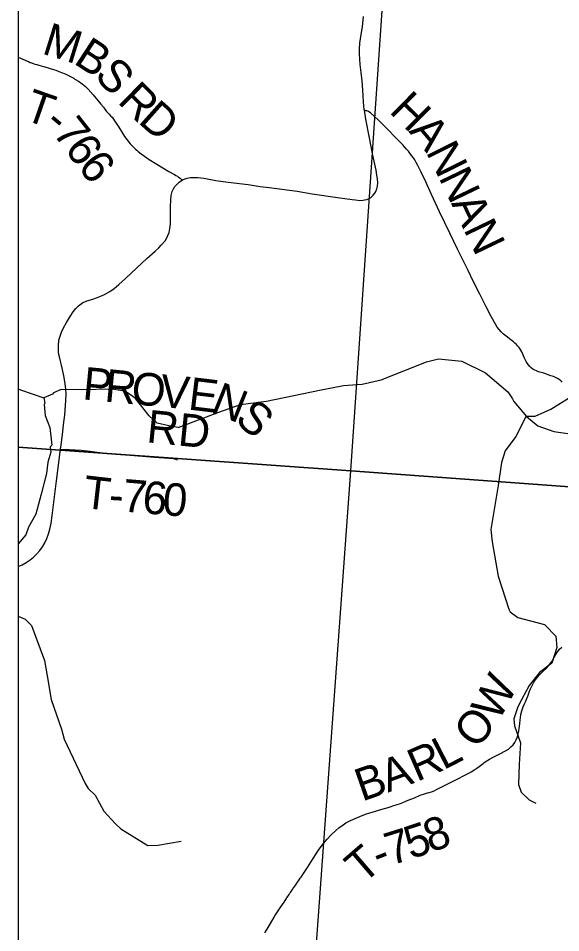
# Model space of a CAD drawing. Extents: x 396.2 to 468.4, y 232.6 to 279.1.
# Drawn here: x 413.851 to 414.796, y 273.02 to 274.611 of the extents above; entities that cross this region are included whole.
import ezdxf

# ---------------------------------------------------------------- set-up
doc = ezdxf.new("R2010")
doc.units = 0
for name, color, linetype in [('Default', 7, 'Continuous'), ('GM_X_County_Road', 7, 'Continuous'), ('GM_X_County_Road_Text', 7, 'Continuous'), ('GM_X_Minor_River', 7, 'Continuous'), ('GM_X_Section', 7, 'Continuous'), ('GM_X_State_Route', 7, 'Continuous'), ('GM_X_Township_Road', 7, 'Continuous'), ('GM_X_Township_Road_Text', 7, 'Continuous'), ('SH_Cut_Line', 7, 'Continuous'), ('TX_P_1', 7, 'Continuous')]:
    doc.layers.add(name, color=color, linetype=linetype)

msp = doc.modelspace()

# ---------------------------------------------------------------- linework, layer by layer
at = {"layer": 'Default'}
msp.add_lwpolyline([(415.3087, 271.617), (415.3585, 272.2209), (415.4595, 273.6806), (415.4838, 274.0061), (415.5736, 275.3305), (415.6062, 275.8993), (415.6444, 276.6015), (415.6445, 276.6023), (415.6478, 276.651), (415.1704, 276.681), (414.1803, 276.7441), (413.8513, 276.7667), (413.8513, 270.6726)], dxfattribs=at)
for points in [[(413.8513, 274.9056), (413.8513, 273.8647), (414.4301, 273.8235), (414.5003, 274.8549)], [(413.8513, 273.8647), (413.8513, 272.7988), (414.3535, 272.7693), (414.4301, 273.8235)]]:
    msp.add_lwpolyline(points, close=True, dxfattribs=at)
at = {"layer": 'GM_X_County_Road'}
for points in [[(414.4455, 274.5534), (414.4455, 274.5577), (414.4462, 274.5676), (414.4483, 274.5828), (414.4505, 274.5964), (414.4526, 274.6143)], [(414.454, 274.4509), (414.4538, 274.4516), (414.4523, 274.4658), (414.4511, 274.4862), (414.4499, 274.5024), (414.4484, 274.5166), (414.4466, 274.5307), (414.4459, 274.5398), (414.4454, 274.549), (414.4455, 274.5534)], [(414.7985, 273.9779), (414.7958, 273.9802), (414.7929, 273.9823), (414.79, 273.984), (414.7867, 273.9858), (414.783, 273.9874), (414.7788, 273.989), (414.7663, 273.9932), (414.7574, 273.9959), (414.7538, 273.9973), (414.7507, 273.9987), (414.7474, 274.0007), (414.7444, 274.0028), (414.7418, 274.0053), (414.7395, 274.0081), (414.7376, 274.0109), (414.7358, 274.0139), (414.7324, 274.021), (414.7299, 274.0266), (414.7282, 274.0305), (414.7264, 274.0336), (414.7248, 274.0361), (414.7227, 274.0388), (414.7206, 274.0411), (414.7188, 274.0431), (414.7161, 274.0456), (414.7135, 274.0478), (414.7089, 274.0514), (414.7009, 274.0576), (414.6961, 274.0615), (414.692, 274.0655), (414.6885, 274.0696), (414.6854, 274.0737), (414.6823, 274.0785), (414.6747, 274.092), (414.6653, 274.1098), (414.6547, 274.1308), (414.6435, 274.1537), (414.6347, 274.1722), (414.6243, 274.1931), (414.6163, 274.2094), (414.6033, 274.2357), (414.5941, 274.2549), (414.585, 274.274), (414.5708, 274.3042), (414.5607, 274.3262), (414.5529, 274.3431), (414.5473, 274.3548), (414.5444, 274.3602), (414.5419, 274.3644), (414.5392, 274.3683), (414.5362, 274.3724), (414.5333, 274.3762), (414.5305, 274.3797), (414.5275, 274.3832), (414.524, 274.3871), (414.5207, 274.3908), (414.513, 274.3989), (414.5054, 274.4066), (414.4978, 274.4144), (414.4878, 274.4245), (414.479, 274.4332), (414.4703, 274.4412), (414.4644, 274.4466), (414.4618, 274.4484), (414.46, 274.4493), (414.4585, 274.4498), (414.4566, 274.4502), (414.454, 274.4509)]]:
    msp.add_lwpolyline(points, dxfattribs=at)
at = {"layer": 'GM_X_Minor_River'}
for points in [[(414.7359, 273.9184), (414.7512, 273.9187), (414.7784, 273.9311), (414.8262, 273.9604), (414.8642, 273.9922), (414.8874, 274.0363), (414.8992, 274.0507), (414.9202, 274.0713), (414.9507, 274.0904), (414.9736, 274.1091), (414.9873, 274.125), (415.0028, 274.14), (415.058, 274.1504), (415.0715, 274.1614), (415.1091, 274.1796), (415.1306, 274.2005), (415.1424, 274.2168), (415.1624, 274.2303), (415.1649, 274.2347), (415.1831, 274.3139), (415.1858, 274.3286)], [(414.1295, 273.8988), (414.2007, 273.9254), (414.2385, 273.9388), (414.2838, 273.9446), (414.3787, 273.9643), (414.4176, 273.9719), (414.4502, 273.9743), (414.483, 273.982), (414.562, 274.0129), (414.5828, 274.0183), (414.6236, 274.0146), (414.6649, 273.9942), (414.7038, 273.9612), (414.7118, 273.9487), (414.7144, 273.9441), (414.7362, 273.9181), (414.7557, 273.9016), (414.7837, 273.8922), (414.8124, 273.8881)], [(413.8513, 273.9661), (413.8551, 273.9647), (413.8959, 273.9504)], [(414.0371, 273.962), (414.0135, 273.9654), (413.9608, 273.9645), (413.926, 273.9652), (413.9128, 273.9593), (413.9109, 273.9571), (413.8959, 273.9504)], [(414.1295, 273.8988), (414.1136, 273.9017), (414.0929, 273.9067), (414.0794, 273.919), (414.0556, 273.9496), (414.0487, 273.9548), (414.0371, 273.962)], [(413.8959, 273.9504), (413.8973, 273.941), (413.8965, 273.9387), (413.8984, 273.9197), (413.9062, 273.8989), (413.9099, 273.8684), (413.9071, 273.8651), (413.9079, 273.856), (413.9027, 273.8387), (413.9007, 273.8191), (413.8913, 273.7827), (413.8816, 273.7482), (413.8693, 273.7256), (413.8642, 273.7121), (413.8513, 273.6962)], [(414.7359, 273.9184), (414.7175, 273.8834), (414.6989, 273.8581), (414.6927, 273.8382), (414.6869, 273.7981), (414.6744, 273.7215), (414.6767, 273.6997), (414.6867, 273.6402), (414.7053, 273.5826), (414.7075, 273.578), (414.7211, 273.5685), (414.7673, 273.556), (414.7871, 273.536), (414.7891, 273.5162), (414.7803, 273.4887), (414.7591, 273.4723), (414.741, 273.4501), (414.723, 273.4165), (414.7205, 273.4109), (414.7143, 273.3921), (414.7151, 273.3799), (414.7255, 273.35), (414.7236, 273.3128), (414.7222, 273.2779), (414.7267, 273.2645), (414.741, 273.2511), (414.7525, 273.2451)], [(413.8513, 273.5706), (413.8632, 273.5652), (413.8746, 273.5545), (413.8967, 273.4936), (413.9014, 273.467), (413.9088, 273.4258), (413.9266, 273.3739), (413.9311, 273.3564), (413.968, 273.2793), (413.9728, 273.2706), (413.9849, 273.2591), (414.0005, 273.231), (414.0207, 273.2094), (414.0296, 273.2008), (414.0767, 273.1717), (414.0942, 273.172), (414.1351, 273.1791)]]:
    msp.add_lwpolyline(points, dxfattribs=at)
at = {"layer": 'GM_X_Section'}
for points in [[(414.5003, 274.8549), (415.5344, 274.7946), (415.5204, 274.5839), (415.4623, 273.748), (414.4301, 273.8235)], [(414.4301, 273.8235), (415.4623, 273.748), (415.4502, 273.5695), (415.3883, 272.7052), (414.3535, 272.7693)]]:
    msp.add_lwpolyline(points, close=True, dxfattribs=at)
at = {"layer": 'GM_X_State_Route'}
for points in [[(414.4455, 274.5534), (414.4455, 274.5577), (414.4462, 274.5676), (414.4483, 274.5828), (414.4505, 274.5964), (414.4526, 274.6143)], [(414.454, 274.4509), (414.4538, 274.4516), (414.4523, 274.4658), (414.4511, 274.4862), (414.4499, 274.5024), (414.4484, 274.5166), (414.4466, 274.5307), (414.4459, 274.5398), (414.4454, 274.549), (414.4455, 274.5534)], [(413.9281, 274), (413.923, 274.0218), (413.9222, 274.026), (413.9216, 274.0303), (413.9211, 274.0372), (413.9213, 274.0441), (413.9218, 274.0481), (413.9222, 274.0508), (413.9242, 274.0581), (413.9267, 274.065), (413.9301, 274.0722), (413.9351, 274.0814), (413.9417, 274.0919), (413.947, 274.1003), (413.9514, 274.1061), (413.956, 274.1108), (413.9609, 274.1142), (413.964, 274.1162), (413.9673, 274.1178), (413.9708, 274.1191), (413.9772, 274.1211), (413.9811, 274.1225), (413.9875, 274.1246), (413.9936, 274.1268), (414.0013, 274.1303), (414.0105, 274.1353), (414.0182, 274.1406), (414.0266, 274.1475), (414.0378, 274.1579), (414.0574, 274.1764), (414.0753, 274.193), (414.0897, 274.2059), (414.0959, 274.2115), (414.1003, 274.2159), (414.1068, 274.2238), (414.1101, 274.2288), (414.1119, 274.2328), (414.1139, 274.2383), (414.1148, 274.2419), (414.1153, 274.2453), (414.1161, 274.2536), (414.1166, 274.2824), (414.117, 274.2953), (414.1176, 274.3027), (414.1194, 274.3097), (414.1213, 274.3141), (414.124, 274.3184), (414.1271, 274.3218), (414.1316, 274.3259), (414.134, 274.3277), (414.1367, 274.3292), (414.1386, 274.3302), (414.1404, 274.3311), (414.1456, 274.3329), (414.1504, 274.3338), (414.1556, 274.3342), (414.1638, 274.3338), (414.1742, 274.3325), (414.1951, 274.329), (414.2168, 274.3259), (414.2518, 274.3215), (414.2727, 274.3185), (414.2881, 274.3165), (414.3367, 274.3099), (414.363, 274.3058), (414.4074, 274.2992), (414.4324, 274.2955), (414.4386, 274.2948), (414.4458, 274.2942), (414.4518, 274.2945), (414.4542, 274.2948), (414.4583, 274.2959), (414.462, 274.2975), (414.466, 274.2999), (414.4689, 274.3026), (414.4721, 274.3067), (414.4737, 274.3096), (414.4755, 274.3144), (414.4767, 274.319), (414.4772, 274.3244), (414.4769, 274.3315), (414.4759, 274.3382), (414.4744, 274.3468), (414.4688, 274.373), (414.462, 274.4058), (414.4563, 274.4357), (414.454, 274.4509)], [(413.9337, 273.9705), (413.9331, 273.9757), (413.9307, 273.9886), (413.9281, 274)], [(413.9321, 273.9205), (413.9331, 273.9291), (413.9344, 273.9458), (413.9346, 273.9571), (413.9342, 273.9664), (413.9337, 273.9705)], [(413.8513, 273.6571), (413.858, 273.6598), (413.8651, 273.6639), (413.8723, 273.6685), (413.878, 273.6733), (413.8839, 273.679), (413.889, 273.685), (413.8933, 273.6914), (413.8974, 273.6984), (413.9009, 273.7056), (413.9041, 273.714), (413.9065, 273.722), (413.9085, 273.7323), (413.9105, 273.7458), (413.9179, 273.8063), (413.9249, 273.8612), (413.9258, 273.8687), (413.9281, 273.8869), (413.9307, 273.908), (413.9321, 273.9205)]]:
    msp.add_lwpolyline(points, dxfattribs=at)
at = {"layer": 'GM_X_Township_Road'}
for points in [[(413.8513, 274.5432), (413.8554, 274.5415), (413.8592, 274.5399), (413.8635, 274.5379), (413.8676, 274.5361), (413.8692, 274.5355), (413.8722, 274.5343), (413.8742, 274.5335), (413.8776, 274.5323), (413.8786, 274.532), (413.8805, 274.5313), (413.8839, 274.5303), (413.8871, 274.5294), (413.8909, 274.5283), (413.8953, 274.5272), (413.9017, 274.5254), (413.9069, 274.5238), (413.9128, 274.5219), (413.9169, 274.5205), (413.9222, 274.5186), (413.9285, 274.5161), (413.9341, 274.5137), (413.9401, 274.5108), (413.948, 274.5065), (413.95, 274.5053), (413.9521, 274.504), (413.9563, 274.5013), (413.9627, 274.4969), (413.9681, 274.4924), (413.9728, 274.4877), (413.9819, 274.4779), (413.9897, 274.4682), (413.9953, 274.4618), (413.9996, 274.4564), (414.0023, 274.4528), (414.0052, 274.449), (414.0095, 274.4444), (414.0121, 274.4415), (414.0146, 274.4388), (414.0173, 274.4353), (414.019, 274.4327), (414.0218, 274.4285), (414.0262, 274.4216), (414.0325, 274.4111), (414.0363, 274.4051), (414.0403, 274.3998), (414.0463, 274.3928), (414.0522, 274.3865), (414.0553, 274.3835), (414.0576, 274.3814), (414.0599, 274.3793), (414.0652, 274.3751), (414.0711, 274.3708), (414.0791, 274.3652), (414.0926, 274.3569), (414.1135, 274.3445), (414.1232, 274.339), (414.1258, 274.3375), (414.1284, 274.336), (414.1304, 274.3347), (414.1331, 274.3328), (414.1367, 274.3292)], [(413.9249, 273.8612), (413.94, 273.8607), (413.9611, 273.8595), (413.9762, 273.8578), (414.0057, 273.8539), (414.0136, 273.853), (414.0209, 273.8523), (414.0463, 273.8506), (414.0887, 273.8473), (414.1135, 273.8457), (414.1178, 273.8453), (414.1208, 273.8448), (414.1236, 273.8442), (414.1277, 273.8429)], [(414.2805, 273.0195), (414.2866, 273.0289), (414.2967, 273.0467), (414.2983, 273.0493), (414.3086, 273.0647), (414.314, 273.0729), (414.3187, 273.0802), (414.3227, 273.0864), (414.3241, 273.0884), (414.3251, 273.0899), (414.3275, 273.0934), (414.3286, 273.0949), (414.3296, 273.0964), (414.3309, 273.0983), (414.3326, 273.1008), (414.3343, 273.1032), (414.3364, 273.1062), (414.3405, 273.112), (414.3422, 273.1145), (414.3436, 273.1164), (414.3467, 273.1209), (414.3504, 273.1265), (414.3548, 273.1333), (414.3607, 273.1427), (414.3657, 273.1506), (414.3708, 273.1584), (414.3753, 273.165), (414.3827, 273.1751), (414.389, 273.1827), (414.3963, 273.1902), (414.4044, 273.1977), (414.4095, 273.202), (414.4168, 273.2075), (414.4219, 273.2107), (414.43, 273.2148), (414.4461, 273.222), (414.4556, 273.2259), (414.4632, 273.2286), (414.4714, 273.2309), (414.4827, 273.2339), (414.4951, 273.2376), (414.4986, 273.2387), (414.5051, 273.2409), (414.5092, 273.2422), (414.5168, 273.2449), (414.5301, 273.2502), (414.541, 273.2547), (414.5513, 273.259), (414.5589, 273.2616), (414.5636, 273.263), (414.5667, 273.2639), (414.5707, 273.265), (414.5752, 273.2669), (414.5796, 273.269), (414.584, 273.2712), (414.5967, 273.2774), (414.6099, 273.284), (414.6346, 273.2968), (414.6399, 273.2998), (414.6462, 273.3038), (414.6495, 273.3062), (414.6537, 273.3091), (414.6584, 273.3126), (414.6642, 273.3169), (414.672, 273.3219), (414.6796, 273.326), (414.6897, 273.3308), (414.6996, 273.336), (414.7048, 273.3394), (414.7091, 273.343), (414.7129, 273.347), (414.7159, 273.3509), (414.7184, 273.3552), (414.7205, 273.3604), (414.722, 273.3658), (414.7228, 273.3705), (414.7236, 273.375), (414.7244, 273.383), (414.7251, 273.39), (414.7255, 273.3935), (414.7265, 273.3996), (414.7281, 273.4057), (414.7306, 273.4127), (414.7328, 273.4178), (414.7346, 273.4218), (414.7368, 273.4274), (414.7385, 273.4316), (414.741, 273.4384), (414.7427, 273.4432), (414.7458, 273.4501), (414.7491, 273.456), (414.753, 273.4616), (414.7582, 273.4678), (414.7639, 273.4735), (414.7717, 273.4806), (414.7764, 273.4865), (414.7807, 273.4923), (414.7841, 273.4981), (414.7891, 273.5068), (414.7937, 273.513), (414.7979, 273.5168)]]:
    msp.add_lwpolyline(points, dxfattribs=at)
at = {"layer": 'SH_Cut_Line'}
msp.add_lwpolyline([(422.4135, 277.8582), (413.8513, 277.8582), (413.8513, 270.6726)], dxfattribs=at)
at = {"layer": 'TX_P_1'}
msp.add_line((413.8513, 277.8582), (413.8513, 264.2582), dxfattribs=at)

# ---------------------------------------------------------------- texts
at = {"layer": 'GM_X_County_Road_Text'}
for s, rotation, p in [('H', 315.228, (414.4956, 274.4483)), ('A', 310.0586, (414.5302, 274.4141)), ('N', 296.4836, (414.5604, 274.3788)), ('N', 295.7211, (414.5826, 274.3342)), ('A', 295.7187, (414.6043, 274.2892)), ('N', 295.7171, (414.626, 274.2441))]:
    msp.add_text(s, height=0.0568, rotation=rotation, dxfattribs=at).set_placement(p)
at = {"layer": 'GM_X_Township_Road_Text'}
for s, height, rotation, p in [('M', 0.0568, 342.7143, (413.8907, 274.55)), ('B', 0.0568, 326.7944, (413.9458, 274.5335)), ('S', 0.0568, 312.6828, (413.982, 274.5103)), ('R', 0.0568, 315.4783, (414.0227, 274.4651)), ('T', 0.0568, 340.758, (413.8586, 274.4354)), ('D', 0.0568, 318.226, (414.0582, 274.4304)), ('-', 0.0568, 319.9076, (413.894, 274.4241)), ('7', 0.0568, 308.1689, (413.9098, 274.4113)), ('6', 0.0568, 304.6066, (413.9308, 274.3845)), ('6', 0.0568, 308.8054, (413.9534, 274.3521)), ('P', 0.0568, 354.5227, (413.962, 273.948)), ('R', 0.0568, 354.5235, (414.0001, 273.9443)), ('O', 0.0568, 354.5221, (414.0466, 273.9399)), ('V', 0.0568, 354.524, (414.0963, 273.9351)), ('E', 0.0568, 353.1394, (414.1457, 273.9304)), ('N', 0.0568, 338.1753, (414.1842, 273.9263)), ('S', 0.0568, 319.1866, (414.2263, 273.9102)), ('RD', 0.05682, 354.2897, (414.0733, 273.8733)), ('T', 0.0568, 353.4674, (413.9625, 273.7593)), ('7', 0.0568, 355.3165, (414.0312, 273.7529)), ('6', 0.0568, 354.9196, (414.066, 273.7501)), ('0', 0.0568, 355.0915, (414.1011, 273.747)), ('-', 0.0568, 356.7926, (414.0083, 273.7542)), ('W', 0.0568, 61.26, (414.6872, 273.3856)), ('O', 0.0568, 50.5465, (414.649, 273.3374)), ('L', 0.0568, 27.1367, (414.5915, 273.3022)), ('R', 0.0568, 23.5468, (414.5453, 273.2819)), ('A', 0.0568, 20.0114, (414.4947, 273.2633)), ('B', 0.0568, 19.1866, (414.4498, 273.2477)), ('5', 0.0568, 18.323, (414.5345, 273.1473)), ('8', 0.0568, 19.727, (414.5692, 273.1588)), ('7', 0.0568, 17.3405, (414.5001, 273.1365)), ('T', 0.0568, 40.7703, (414.4516, 273.1032)), ('-', 0.0568, 21.4071, (414.4794, 273.1284))]:
    msp.add_text(s, height=height, rotation=rotation, dxfattribs=at).set_placement(p)

doc.saveas('drawing.dxf')
